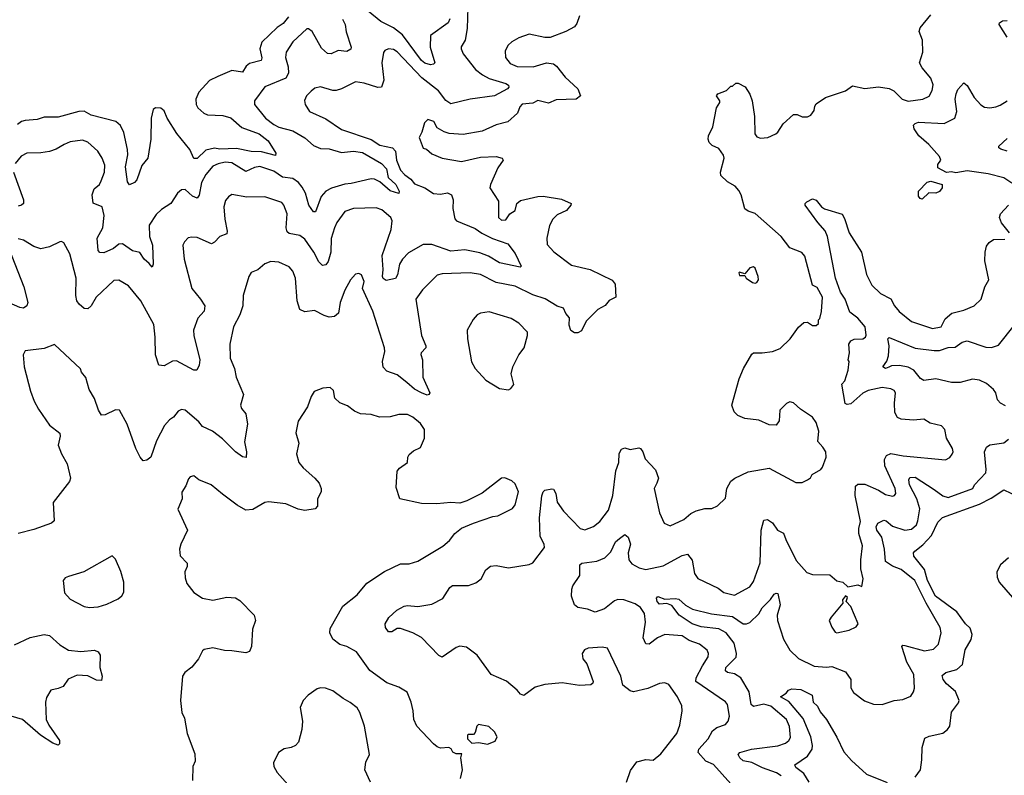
# Model space of a CAD drawing. Extents: x 1839239 to 1929705, y 762242 to 910352.
# Tile 405 of 429: x 1883704 to 1889368, y 899904 to 904252. Entities that reach past the tile are written whole.
import ezdxf

# ---------------------------------------------------------------- set-up
doc = ezdxf.new("R2010")
doc.units = 0

msp = doc.modelspace()

# ---------------------------------------------------------------- linework, layer by layer
at = {"layer": '0CON10XD'}
for points in [[(1886177.8, 904257.8), (1886169.6, 904235), (1886067.7, 904162.3), (1886065.8, 904095), (1886091.2, 904005), (1886084, 903996), (1886066.9, 903993.1), (1886035, 904002.5), (1886015, 904018.2), (1885905.8, 904165.8), (1885855, 904206.1), (1885781.2, 904241.2), (1885615, 904380)], [(1886282.6, 904325), (1886278.8, 904201.2), (1886265.7, 904134.3), (1886243.6, 904096.4), (1886243.1, 904085), (1886255, 904056), (1886325.7, 903965), (1886365.6, 903935), (1886405, 903913.5), (1886500.6, 903885), (1886515.6, 903875), (1886518.5, 903865), (1886510.6, 903855), (1886435, 903814.7), (1886295, 903795.3), (1886185, 903767.9), (1886155, 903787.1), (1886112.2, 903842.2), (1886017.1, 903917.1), (1885875, 904067.1), (1885855, 904080), (1885825, 904084.2), (1885804.2, 904075.8), (1885796, 904064), (1885787.8, 904005), (1885798.1, 903905), (1885785, 903864), (1885765, 903861.9), (1885685, 903886.8), (1885635, 903895.4), (1885556, 903854), (1885525, 903844.6), (1885505, 903844.5), (1885435, 903866.5), (1885400.9, 903859.1), (1885379.8, 903840.2), (1885352.9, 903815), (1885341.7, 903788.3), (1885345.6, 903765), (1885370.8, 903725), (1885465, 903682.2), (1885555, 903620.9), (1885725, 903562.1), (1885775, 903531.2), (1885848.1, 903515), (1885865.3, 903495), (1885872.2, 903445), (1885895, 903386.4), (1885919.3, 903359.3), (1885953.5, 903335), (1885975, 903308.2), (1886034.7, 903284.7), (1886085, 903253.1), (1886125, 903248.1), (1886165, 903255.6), (1886188, 903245), (1886196.6, 903216.6), (1886195.3, 903165), (1886207.3, 903107.3), (1886216.9, 903095), (1886325, 903051.1), (1886363.3, 903023.3), (1886423.9, 902993.9), (1886512.7, 902962.7), (1886555, 902906.2), (1886588, 902835), (1886582.5, 902827.5), (1886465, 902854), (1886401.6, 902891.6), (1886350.8, 902910.8), (1886265, 902927.2), (1886185, 902921.2), (1886075, 902959.1), (1886025, 902958.7), (1885940, 902910), (1885905.5, 902875), (1885889.2, 902845), (1885876.9, 902785), (1885866.3, 902763.7), (1885811.8, 902751.8), (1885795, 902762.9), (1885791.4, 902775), (1885795.2, 902815), (1885790, 902895), (1885840, 903045), (1885846.7, 903095), (1885839.4, 903115), (1885788.1, 903158.1), (1885755, 903170), (1885624.7, 903165.3), (1885575, 903148.1), (1885527.8, 903085), (1885515, 903053.8), (1885496.6, 902993.4), (1885493.2, 902915), (1885478.2, 902861.8), (1885465, 902841.5), (1885445, 902837.8), (1885425, 902858.1), (1885396.2, 902915), (1885345, 902989.6), (1885315, 903011.5), (1885255, 903021.2), (1885242.1, 903032.1), (1885236.9, 903055), (1885242.2, 903135), (1885223.3, 903185), (1885211.1, 903201.1), (1885115, 903233.1), (1885011.3, 903231.3), (1884924.3, 903245.7), (1884905, 903233.8), (1884887.9, 903212.1), (1884877.9, 903175), (1884883.3, 903105), (1884898.2, 903035), (1884895, 903020), (1884855, 903004.2), (1884825, 902972.5), (1884806.8, 902963.2), (1884725, 902998.2), (1884695, 903001.5), (1884673.8, 902996.2), (1884651.4, 902975), (1884642.7, 902955), (1884650.6, 902875)], [(1885560, 904255), (1885577.1, 904225), (1885582.6, 904182.6), (1885610.9, 904095), (1885608, 904082), (1885585, 904069.2), (1885535, 904075.4), (1885495, 904055.6), (1885475, 904058.5), (1885439.5, 904089.5), (1885385.7, 904185), (1885365, 904200), (1885355, 904199.2), (1885275, 904125.6), (1885237.5, 904065), (1885233.1, 904035), (1885248.1, 903981.9), (1885250, 903945), (1885235, 903915.5), (1885115, 903865.7), (1885054, 903785), (1885054.4, 903764.4), (1885118.1, 903685), (1885165, 903648.5), (1885195, 903633.9), (1885275, 903613.6), (1885345, 903571.9), (1885395, 903528.5), (1885435, 903511.8), (1885485, 903509.4), (1885555, 903487.8), (1885625, 903495.8), (1885675, 903488.9), (1885785.2, 903425), (1885814.2, 903395), (1885823.7, 903343.7), (1885868.4, 903305), (1885886.7, 903265), (1885885, 903251.4), (1885835, 903266.8), (1885775, 903318.6), (1885745, 903335.3), (1885725, 903335.8), (1885610.8, 903309.2), (1885575, 903306.6), (1885497.3, 903282.7), (1885464.8, 903265.2), (1885438.5, 903235), (1885405, 903146.2), (1885395, 903146), (1885367.5, 903185), (1885348, 903255), (1885328.8, 903288.8), (1885307.5, 903315), (1885275, 903338.9), (1885215, 903346.6), (1885165, 903380.5), (1885085, 903406.7), (1885055, 903402.1), (1885005, 903379.1), (1884925, 903429.3), (1884885, 903432.5), (1884845, 903423.4), (1884815, 903408.8), (1884775, 903361.8), (1884750, 903315), (1884736.6, 903243.4), (1884725, 903226), (1884697.4, 903237.4), (1884655, 903275.7), (1884635, 903272.5), (1884612.5, 903255), (1884572.9, 903195), (1884520.2, 903159.8), (1884489.3, 903130.7), (1884449.1, 903070.9), (1884450.6, 903005), (1884468.3, 902955), (1884472, 902845), (1884465, 902827.5), (1884449.6, 902849.6), (1884419.1, 902875), (1884395, 902913.1), (1884353.1, 902923.1), (1884295, 902961.8), (1884275, 902960.5), (1884242.9, 902935), (1884188.6, 902911.4), (1884165, 902913.3), (1884155, 902923.8), (1884149.6, 902995), (1884181.2, 903055), (1884189.4, 903125), (1884177.8, 903175), (1884126.1, 903196.1), (1884120.9, 903245), (1884131.6, 903278.4), (1884163.1, 903305), (1884173.5, 903325), (1884191.1, 903375), (1884194.6, 903414.6), (1884178.5, 903455), (1884153.1, 903495), (1884096.7, 903546.7), (1884065, 903559.4), (1883995, 903549.2), (1883958.8, 903535), (1883913.1, 903506.9), (1883875.3, 903494.7), (1883825, 903485.4), (1883745, 903484.6), (1883713.2, 903466.8), (1883677.3, 903425)], [(1885250.7, 904269.3), (1885218.6, 904231.4), (1885185, 904208.1), (1885097.5, 904122.5), (1885085.2, 904085), (1885096.2, 904033.8), (1885093, 904017), (1885025, 904000.9), (1885007.2, 903985), (1884985, 903950), (1884925, 903959.6), (1884844.5, 903925.5), (1884795, 903903.4), (1884734.8, 903835), (1884717.5, 903795), (1884720, 903765), (1884729.6, 903745), (1884763.9, 903713.9), (1884784.8, 903704.8), (1884871.7, 903701.7), (1884917.9, 903687.9), (1884982.5, 903632.5), (1885080.8, 903595), (1885133.2, 903555), (1885178, 903485), (1885175, 903470), (1885095, 903491.7), (1885035, 903493.3), (1884951.8, 903511.8), (1884855, 903506.7), (1884825, 903513.5), (1884775, 903501), (1884725, 903453.2), (1884705, 903453.1), (1884681.8, 903505), (1884608.4, 903598.4), (1884552.8, 903685), (1884535, 903728.1), (1884515, 903743.8), (1884485, 903745.5), (1884472.2, 903735), (1884460.8, 903685), (1884458.5, 903565), (1884441.2, 903455), (1884407.3, 903412.7), (1884378.7, 903331.3), (1884365, 903316.2), (1884335, 903302.5), (1884325, 903320), (1884312.2, 903405), (1884326.2, 903475), (1884324.7, 903505), (1884303.3, 903603.3), (1884283.9, 903643.9), (1884256.6, 903666.6), (1884115, 903703.8), (1884075.2, 903725.2), (1884045, 903724.7), (1883925, 903691.5), (1883845, 903691.5), (1883805, 903677.3), (1883735, 903672.9), (1883714.1, 903665.9), (1883690.6, 903649.4)], [(1886923.8, 904275), (1886909.7, 904230.3), (1886895, 904211.2), (1886846.4, 904183.6), (1886755, 904150.8), (1886725, 904150.8), (1886635, 904168.2), (1886575, 904148.1), (1886535, 904125.5), (1886513.3, 904105), (1886497.3, 904072.7), (1886497.8, 904035), (1886525, 904000), (1886565, 903983.1), (1886658, 903982), (1886735, 904003.3), (1886775, 903998.6), (1886792.5, 903985), (1886841.3, 903921.3), (1886914.4, 903855), (1886930.8, 903815), (1886905, 903794.4), (1886789.3, 903790.7), (1886745, 903772.6), (1886685, 903787.2), (1886655, 903772.7), (1886594.1, 903765.9), (1886581.4, 903751.4), (1886567.7, 903715), (1886512.5, 903665), (1886445, 903647.8), (1886365, 903611.1), (1886255, 903592.2), (1886175, 903596.9), (1886146.4, 903606.4), (1886105, 903629.2), (1886086.8, 903666.8), (1886052.7, 903677.3), (1886031.8, 903658.2), (1886018, 903605), (1886001.4, 903575), (1886025, 903512.5), (1886045, 903506.7), (1886075, 903481.2), (1886135, 903456.5), (1886245, 903437.3), (1886355, 903461.2), (1886445, 903465.6), (1886480, 903455), (1886485.7, 903445), (1886455, 903400), (1886412.5, 903305), (1886409.4, 903285), (1886457.6, 903207.6), (1886457.4, 903115), (1886475, 903098.6), (1886499.7, 903100.3), (1886524.2, 903135.8), (1886553.4, 903155), (1886563.6, 903195), (1886585, 903211.2), (1886685, 903235.4), (1886715, 903236.9), (1886820, 903220), (1886875.6, 903195.6), (1886874.2, 903185), (1886848.6, 903155), (1886795, 903130), (1886771.5, 903105), (1886752.6, 903067.4), (1886735.7, 902995), (1886738.8, 902958.8), (1886777.1, 902917.1), (1886879.1, 902839.1), (1886984.7, 902814.7), (1887113, 902753), (1887130, 902730), (1887132.5, 902655), (1887095, 902636.7), (1887072.3, 902607.7), (1887030, 902585), (1886962.7, 902517.3), (1886935, 902461.2), (1886915, 902450), (1886895, 902450), (1886874.5, 902464.5), (1886864.2, 902495), (1886867, 902537), (1886845, 902562.5), (1886832.5, 902592.5), (1886795, 902603.3), (1886726, 902646), (1886655, 902669.5), (1886555, 902719.7), (1886445, 902740), (1886355, 902786.8), (1886295, 902796.2), (1886135, 902789.5), (1886105, 902782.9), (1886021.7, 902698.3), (1885982.2, 902645), (1886014.6, 902435), (1886039.5, 902375), (1886040, 902365), (1886013.8, 902336.2), (1886011.5, 902325), (1886020.4, 902295), (1886023.8, 902195), (1886063.8, 902105), (1886057.5, 902095), (1886047.5, 902092.5), (1886015, 902104.4), (1885975, 902125.5), (1885930.6, 902165), (1885875, 902208.9), (1885815, 902230.8), (1885795, 902253.8), (1885790.3, 902285), (1885803.6, 902343.6), (1885801.8, 902365), (1885736.2, 902575), (1885676.7, 902705), (1885685.6, 902745), (1885670, 902785), (1885655, 902792), (1885635, 902788), (1885606.2, 902755), (1885575, 902696.7), (1885547.1, 902625), (1885537, 902563), (1885515, 902544.3), (1885485, 902541.4), (1885455, 902550), (1885399.1, 902579.1), (1885345, 902570.6), (1885315, 902584.2), (1885299.6, 902635), (1885290, 902765), (1885275.7, 902805), (1885255, 902830), (1885195, 902857.5), (1885148.6, 902861.4), (1885115, 902848), (1885073, 902813)], [(1887195, 899864.2), (1887218.6, 899931.4), (1887255, 899981.4), (1887305, 899994.4), (1887348.5, 899991.5), (1887392.6, 900027.4), (1887485, 900144.3), (1887502.4, 900192.4), (1887514.6, 900275), (1887512.9, 900305), (1887488.5, 900355), (1887437.8, 900427.8), (1887415.7, 900435.7), (1887385, 900431.9), (1887316.9, 900403.1), (1887235, 900385.4), (1887215, 900390.8), (1887173.5, 900423.5), (1887162.9, 900475), (1887085, 900636.7), (1887055, 900641.2), (1886975, 900636.7), (1886953.6, 900626.4), (1886940, 900605), (1886944.1, 900574.1), (1886966.7, 900545), (1887002, 900445), (1887001.2, 900435), (1886990, 900425), (1886925, 900422), (1886825, 900435.5), (1886725, 900426.2), (1886669.1, 900410.9), (1886604.1, 900364.1), (1886585, 900372), (1886566, 900395), (1886505, 900445.8), (1886416.2, 900485), (1886335.7, 900595.7), (1886275, 900640.8), (1886235, 900647.5), (1886215, 900640), (1886135, 900583.3), (1886115, 900593.8), (1886015, 900696.7), (1885965, 900724.4), (1885895, 900750), (1885875, 900748.2), (1885845, 900730), (1885825, 900730.8), (1885807.5, 900755), (1885805.8, 900775), (1885827.8, 900812.2), (1885874.2, 900855), (1885915, 900877.8), (1885935, 900882.2), (1885995, 900875.4), (1886075, 900890), (1886138, 900922), (1886178.9, 900985), (1886193.2, 900996.8), (1886285, 900997.5), (1886327.3, 901012.7), (1886358.6, 901035), (1886385, 901085.8), (1886412.1, 901107.9), (1886445, 901112.1), (1886515, 901097.3), (1886635, 901117.9), (1886655, 901126.9), (1886722.5, 901215), (1886721.5, 901235), (1886698, 901278), (1886693.9, 901386.1), (1886707.1, 901512.9), (1886715, 901536.2), (1886725, 901546), (1886765, 901553.3), (1886775, 901550), (1886788.1, 901525), (1886795.5, 901475.5), (1886831.9, 901425), (1886927.5, 901325), (1886955, 901316.7), (1887005, 901336.9), (1887041.4, 901365), (1887090.9, 901429.1), (1887116.2, 901515), (1887134.2, 901655.8), (1887149.6, 901705), (1887153.4, 901756.6), (1887165, 901781.2), (1887185, 901788), (1887215, 901780), (1887265, 901788.6), (1887275, 901784.2), (1887289.4, 901765), (1887302, 901725), (1887361.7, 901661.7), (1887378.1, 901615), (1887368.6, 901585), (1887354.4, 901555), (1887384.4, 901414.4), (1887412, 901355), (1887445, 901340), (1887525, 901375.7), (1887565, 901410), (1887595, 901426.9), (1887645, 901440), (1887685, 901438.8), (1887717.5, 901455), (1887765, 901500), (1887771.9, 901555), (1887794, 901596), (1887818.8, 901615), (1887895, 901650.6), (1888015, 901671.2), (1888169.5, 901589.5), (1888205, 901588.8), (1888236.1, 901603.9), (1888253, 901617), (1888262.5, 901635), (1888312.5, 901665), (1888322.3, 901677.7), (1888343.8, 901735), (1888341.2, 901765), (1888325, 901793.3), (1888296, 901825), (1888300.6, 901885), (1888285, 901933.8), (1888264.3, 901965), (1888195, 902010.8), (1888155, 902048), (1888135, 902052.5), (1888115, 902044), (1888076, 902005), (1888073.3, 901945), (1888055, 901920), (1888015, 901921.2), (1887955, 901948), (1887875, 901958), (1887835, 901974), (1887814, 901995), (1887800.8, 902035), (1887843.3, 902185), (1887868.1, 902245), (1887915, 902328), (1887925, 902335.7), (1887975, 902334.5), (1888035, 902343.6), (1888079.3, 902360.7), (1888135.6, 902415), (1888185, 902482.5), (1888215, 902510), (1888235, 902512.5), (1888265, 902492.5), (1888285, 902492.5), (1888300, 902505), (1888300, 902525), (1888307, 902533), (1888316.1, 902573.9), (1888322, 902655), (1888292, 902712), (1888264, 902725), (1888221.2, 902891.2), (1888202.6, 902912.6), (1888135, 902940), (1888084.2, 903005), (1887935, 903137.5), (1887895, 903150), (1887875, 903163.8), (1887854, 903245), (1887840.3, 903270.3), (1887820, 903295), (1887775, 903320), (1887738, 903355), (1887735.8, 903375), (1887755.6, 903455), (1887752.1, 903472.1), (1887725, 903512), (1887688.1, 903528.1), (1887670, 903545), (1887664.3, 903565), (1887665.8, 903585), (1887692, 903635), (1887713.3, 903745), (1887732.5, 903775), (1887732.5, 903785), (1887712.5, 903815), (1887720, 903825), (1887770, 903845), (1887795, 903870), (1887805, 903870), (1887823, 903887), (1887837, 903887), (1887876.4, 903866.4), (1887903.6, 903823.6), (1887918, 903785), (1887931.4, 903695), (1887932.9, 903595), (1887945, 903578), (1887965, 903570), (1888007.5, 903575), (1888053.3, 903595), (1888066, 903605), (1888095, 903653.3), (1888155, 903706.7), (1888177, 903707), (1888205, 903692.5), (1888236.4, 903693.6), (1888255, 903702.5), (1888275, 903730), (1888277.5, 903755), (1888285, 903767.5), (1888340, 903805), (1888455, 903843.3), (1888495, 903871.2), (1888565, 903856.2), (1888645, 903866.7), (1888706.4, 903856.4), (1888732.3, 903842.3), (1888781.2, 903795), (1888815, 903783.6), (1888900, 903795), (1888935, 903812.2), (1888952.9, 903845), (1888957.9, 903877.9), (1888945.5, 903915), (1888894.7, 903974.7), (1888880, 904005), (1888898.9, 904065), (1888897.1, 904135), (1888879.2, 904185), (1888884, 904205), (1888945, 904280)], [(1889385, 904152), (1889338, 904225), (1889341.2, 904235), (1889357.5, 904245), (1889385, 904248)], [(1889412, 903312), (1889365, 903343.3), (1889275, 903365.4), (1889155, 903382.2), (1889089.5, 903370.5), (1889065, 903376.7), (1889035, 903372.5), (1888985, 903400), (1888985, 903420), (1889003.3, 903445), (1888995.6, 903465), (1888933.5, 903535), (1888876.5, 903585), (1888850, 903625), (1888845.8, 903645), (1888854.6, 903655.4), (1888875, 903661.8), (1889022.5, 903655), (1889083.6, 903686.4), (1889095.4, 903724.6), (1889086.2, 903795), (1889090.5, 903825), (1889100.2, 903849.8), (1889135, 903890), (1889155, 903874), (1889194.6, 903805), (1889232.8, 903762.8), (1889255, 903750), (1889285, 903744.5), (1889318.9, 903751.1), (1889345, 903760), (1889385, 903786.2)], [(1889385, 903496.7), (1889347.9, 903507.9), (1889336.7, 903515), (1889336.2, 903525), (1889385, 903568.9)], [(1883667.3, 903375), (1883725.7, 903215), (1883725.5, 903194.5), (1883715, 903184.4), (1883695, 903178.5)], [(1888895, 903220), (1888883.6, 903223.6), (1888875, 903237.5), (1888874.4, 903265), (1888925, 903316.7), (1888945, 903322.5), (1889010, 903305), (1889010, 903285), (1888995, 903263.8), (1888973.6, 903253.6), (1888933, 903257), (1888895, 903220)], [(1887795, 899855.8), (1887695.7, 899965.7), (1887650.4, 899985), (1887607.3, 900035), (1887610.5, 900055), (1887665.2, 900114.8), (1887688.9, 900161.1), (1887715, 900180), (1887765, 900196), (1887780, 900215), (1887788.1, 900245), (1887775, 900312.5), (1887765, 900327.5), (1887594.3, 900444.3), (1887595.3, 900465), (1887631.8, 900535), (1887664.5, 900585.5), (1887666.7, 900605), (1887658.1, 900625), (1887615, 900659.3), (1887555, 900679.7), (1887515, 900706.2), (1887415, 900714.5), (1887373.1, 900695), (1887325, 900659.2), (1887305, 900660), (1887290, 900695), (1887304.1, 900785), (1887297.5, 900835), (1887275, 900870.5), (1887245, 900891.3), (1887178.8, 900915), (1887145, 900916.8), (1887125, 900908.2), (1887067.8, 900862.2), (1887015, 900842.5), (1886969.4, 900859.4), (1886915, 900870), (1886894.8, 900884.8), (1886878.3, 900935), (1886881, 900975), (1886886.2, 900995), (1886925.7, 901055), (1886925.8, 901115), (1886937.5, 901125), (1887023.1, 901136.9), (1887070, 901155), (1887105, 901190), (1887132.3, 901247.7), (1887155, 901267.9), (1887185, 901289.2), (1887204.5, 901274.5), (1887218.1, 901235), (1887203.9, 901185), (1887207.3, 901145), (1887225, 901122.1), (1887268.3, 901098.3), (1887305, 901088.9), (1887405, 901109.6), (1887515, 901169.5), (1887545, 901176), (1887572.7, 901142.7), (1887585.4, 901065.4), (1887605, 901036.9), (1887722, 900982), (1887755, 900956.5), (1887815, 900941.5), (1887905, 900988.6), (1887925, 901018.8), (1887963.9, 901126.1), (1887968.8, 901315), (1887985, 901372.5), (1888005, 901376), (1888035, 901358), (1888063.3, 901315), (1888097.6, 901297.6), (1888111.1, 901261.1), (1888170.7, 901140.7), (1888231.9, 901071.9), (1888265, 901059.5), (1888365, 901057.1), (1888405, 901023.8), (1888440, 901015), (1888468.3, 900988.3), (1888525, 901000), (1888548.3, 900991.7), (1888555.7, 901034.3), (1888542.7, 901092.7), (1888541.9, 901145), (1888552.5, 901225), (1888531.3, 901295), (1888530.7, 901325), (1888540, 901365), (1888509.6, 901515), (1888512.5, 901567.5), (1888525, 901579.4), (1888565, 901580), (1888645, 901545.4), (1888685, 901521.1), (1888725, 901511.4), (1888735.5, 901514.5), (1888744.3, 901525.7), (1888740.9, 901555), (1888680, 901685), (1888679, 901721), (1888691.1, 901745), (1888715, 901756.8), (1888786.6, 901743.4), (1889030.7, 901719.3), (1889055, 901733.3), (1889068.3, 901751.7), (1889072.9, 901765), (1889069.4, 901785), (1889036, 901845), (1889026, 901895), (1889006.2, 901915), (1888941.3, 901931.3), (1888905, 901953.3), (1888845, 901948.1), (1888775, 901953.3), (1888753.1, 901963.1), (1888738.8, 901991.2), (1888736.5, 902045), (1888742.9, 902105), (1888735, 902118), (1888715, 902128.6), (1888665, 902135.3), (1888585, 902117.9), (1888555, 902102.4), (1888485, 902042.7), (1888465, 902037.8), (1888453.1, 902043.1), (1888432.5, 902155), (1888450, 902175), (1888470, 902235), (1888476.2, 902285), (1888470, 902295), (1888477.5, 902335), (1888474.4, 902385), (1888485, 902405.4), (1888505, 902414.4), (1888553.3, 902415), (1888568.6, 902425), (1888572.6, 902437.4), (1888568.2, 902485), (1888525, 902534.2), (1888479.5, 902569.5), (1888453.3, 902645), (1888426.1, 902685), (1888396.8, 902765), (1888350, 903005), (1888337, 903037), (1888294.4, 903085), (1888223.3, 903185), (1888222.5, 903195), (1888232.5, 903205), (1888265, 903221.2), (1888285, 903213.8), (1888316.1, 903176.1), (1888334.6, 903164.6), (1888435, 903134), (1888449.1, 903109.1), (1888476.5, 903025), (1888546.2, 902915), (1888575, 902786.2), (1888605.4, 902725), (1888655, 902676.1), (1888715.9, 902645.9), (1888737.2, 902605), (1888763.4, 902573.4), (1888835, 902515.7), (1888955, 902474.5), (1889004.2, 902485.8), (1889028.6, 902531.4), (1889065.4, 902564.6), (1889135, 902580), (1889194.5, 902605.5), (1889235.7, 902645), (1889256.9, 902715), (1889279.4, 902755), (1889256.7, 902865), (1889257.1, 902915), (1889265, 902948.9), (1889280.2, 902969.8), (1889305, 902987.3), (1889370.3, 902989.7)], [(1889397.5, 903025), (1889352.6, 903082.6), (1889341.1, 903115), (1889345.7, 903135), (1889393.1, 903185)], [(1884650.6, 902875), (1884694.5, 902705), (1884744.3, 902645), (1884768.1, 902605), (1884764.4, 902575), (1884728.5, 902535), (1884704.5, 902465), (1884706.4, 902435), (1884741.1, 902295), (1884736.9, 902265), (1884722.5, 902235), (1884705, 902235.7), (1884605, 902290), (1884582.8, 902287.2), (1884535, 902260.6), (1884504, 902265), (1884484.7, 902324.7), (1884484.1, 902425), (1884475, 902498), (1884400, 902635), (1884330.2, 902720.2), (1884275, 902753.3), (1884245, 902751.4), (1884144.3, 902655), (1884115, 902606.2), (1884095, 902588), (1884075, 902590.8), (1884045.7, 902615), (1884032.9, 902635), (1884026, 902666), (1884029.6, 902765), (1883991.9, 902905), (1883958.3, 902968.3), (1883945, 902976), (1883935, 902974.2), (1883875, 902944.4), (1883825, 902934.5), (1883785, 902946.7), (1883725, 902984.5), (1883695, 902990.8)], [(1883641.2, 902935), (1883726.9, 902715), (1883751.1, 902625), (1883745.8, 902605), (1883725, 902592.9), (1883705, 902596.9), (1883642.5, 902622.5)], [(1887935, 902735.6), (1887945, 902740.6), (1887953.1, 902755), (1887952, 902775), (1887935, 902823.3), (1887925, 902831.2), (1887905, 902824), (1887875, 902790), (1887845, 902800), (1887840, 902795), (1887845, 902780), (1887875, 902780), (1887882.5, 902765), (1887919.4, 902739.4), (1887935, 902735.6)], [(1885073, 902813), (1885035, 902796.7), (1885021.2, 902775), (1884988.6, 902665), (1884988.1, 902605), (1884971.1, 902555), (1884934, 902485), (1884913.5, 902385), (1884915.5, 902305), (1884940.4, 902245), (1884948.9, 902195), (1884991.4, 902095), (1884974.3, 902035), (1884980.8, 902015), (1885004.4, 901984.4), (1885014.3, 901925.7), (1884997.3, 901822.7), (1885008.1, 901765), (1885006, 901734), (1884985, 901737.1), (1884945.3, 901765.3), (1884870.2, 901840.2), (1884812.9, 901885), (1884755, 901910.8), (1884735, 901938.5), (1884655, 902005.6), (1884635, 902008.6), (1884615, 902000), (1884588.8, 901965), (1884565, 901950), (1884536.7, 901916.7), (1884491.4, 901828.6), (1884458, 901735), (1884435, 901718), (1884414.2, 901714.2), (1884396, 901735), (1884371.1, 901785), (1884322, 901925), (1884277.5, 902005), (1884255, 902006.7), (1884195, 901978), (1884175, 901976.7), (1884158, 902005), (1884135, 902073.3), (1884104.2, 902125), (1884083.9, 902193.9), (1884060, 902225), (1884053.6, 902243.6), (1883905, 902383.8), (1883845, 902360), (1883735, 902346.2), (1883724.1, 902324.1), (1883729.2, 902255), (1883765.7, 902115), (1883787.2, 902057.2), (1883811.2, 902011.2), (1883875, 901920), (1883933.9, 901873.9), (1883936, 901855), (1883926, 901805), (1883944.4, 901755), (1883976.1, 901696.1), (1883996.5, 901615), (1883990, 901595), (1883895.8, 901475), (1883901.7, 901368.3), (1883887.5, 901355), (1883785, 901318.6), (1883695, 901295.7)], [(1886515, 902122.5), (1886529.3, 902130.7), (1886546.4, 902153.6), (1886531.2, 902215), (1886540, 902255), (1886575.8, 902324.2), (1886605.8, 902364.2), (1886625.8, 902435), (1886625.8, 902455), (1886575, 902505.8), (1886532.1, 902532.1), (1886405, 902570.6), (1886355, 902564.2), (1886335, 902554), (1886312.1, 902527.9), (1886278, 902465), (1886280, 902415), (1886303, 902283), (1886324, 902245), (1886385, 902178.8), (1886465, 902130), (1886515, 902122.5)], [(1889375, 902030.3), (1889345.5, 902045), (1889329.4, 902065), (1889318.9, 902105), (1889305.9, 902125), (1889265, 902158.4), (1889225, 902178.7), (1889185, 902183.3), (1889115, 902165.6), (1889065, 902164.4), (1888975, 902185.8), (1888905, 902176.7), (1888885, 902187.5), (1888847.5, 902235), (1888815, 902253.3), (1888765, 902262.3), (1888719.4, 902260.6), (1888703.6, 902253.6), (1888685, 902244.5), (1888670, 902255), (1888691.9, 902288.1), (1888701.5, 902318.5), (1888705.6, 902375), (1888698.8, 902415), (1888705, 902423.3), (1888855, 902362.9), (1888965, 902348.8), (1888995, 902349.7), (1889045, 902365.9), (1889085, 902368.8), (1889125, 902396.4), (1889155, 902404.6), (1889262.4, 902367.6), (1889295, 902365.6), (1889335, 902378.6), (1889425, 902492.5)], [(1886238.8, 899885), (1886251.4, 899935), (1886242.5, 900005), (1886248.3, 900028.3), (1886215, 900027.5), (1886195, 900037.5), (1886185.8, 900055.8), (1886172.5, 900065), (1886125, 900061.2), (1886105, 900068), (1886083.8, 900085), (1885987.9, 900187.9), (1885971.9, 900225), (1885967.9, 900275), (1885956.7, 900325), (1885932.1, 900382.1), (1885885, 900411.4), (1885816.3, 900436.3), (1885717.6, 900507.6), (1885641.9, 900615), (1885585.3, 900645.3), (1885545, 900656.7), (1885505, 900688), (1885487.1, 900725), (1885490.7, 900749.3), (1885562.7, 900877.3), (1885645, 900942), (1885700.9, 901009.1), (1885803, 901077), (1885895, 901121.2), (1885945, 901121.2), (1885995, 901136), (1886138, 901222), (1886176, 901255), (1886206.2, 901295), (1886245, 901326.2), (1886314.2, 901355.8), (1886425, 901393.8), (1886455, 901396.7), (1886539.5, 901440.5), (1886555, 901460), (1886574.2, 901535), (1886555, 901581.2), (1886535, 901598), (1886495, 901616.2), (1886475, 901613.3), (1886365, 901527.5), (1886276.2, 901483.8), (1886235, 901470), (1886185, 901473.8), (1886104.3, 901465.7), (1886015, 901468.5), (1885890, 901495), (1885870.3, 901560.3), (1885876.2, 901655), (1885888.3, 901671.7), (1885934.5, 901705), (1885935.8, 901735), (1885945, 901750), (1885969.1, 901770.9), (1886008.7, 901791.3), (1886032.5, 901845), (1886032.5, 901895), (1886009.5, 901929.5), (1885965.7, 901965), (1885935, 901980), (1885885, 901981.4), (1885835, 901966.9), (1885774.2, 901965.8), (1885725, 901980.6), (1885664.2, 901984.2), (1885629.3, 901999.3), (1885590, 902030), (1885545, 902048), (1885516, 902075), (1885508.8, 902118.8), (1885490, 902135), (1885447, 902133), (1885397, 902113), (1885380, 902085), (1885360, 902025), (1885305, 901942.5), (1885292.5, 901875), (1885308.8, 901815), (1885296.2, 901755), (1885310, 901705), (1885333.7, 901673.7), (1885400.8, 901615), (1885425.7, 901585), (1885438.6, 901555), (1885438, 901535), (1885416.7, 901495), (1885417.3, 901452.7), (1885402.7, 901437.3), (1885345, 901428), (1885305, 901436), (1885235, 901467.1), (1885135, 901478.1), (1885113.8, 901475), (1885045, 901434.4), (1885005, 901430), (1884955, 901458.6), (1884871.2, 901521.2), (1884805, 901576), (1884735, 901603.8), (1884705, 901626.7), (1884685, 901621.2), (1884675, 901610), (1884659.5, 901570.5), (1884635.9, 901534.1), (1884638.6, 901495), (1884614.2, 901435), (1884670, 901315), (1884631.2, 901235), (1884623.8, 901205), (1884626.7, 901166.7), (1884667.5, 901125), (1884667.5, 901105), (1884653.8, 901075), (1884655, 901040), (1884665, 901007.5), (1884705, 900956.2), (1884755, 900924.2), (1884815, 900912.5), (1884895, 900929.2), (1884945.8, 900925.8), (1884969.7, 900909.7), (1885053.3, 900825), (1885061.2, 900795), (1885043.3, 900745), (1885038, 900645), (1885025, 900616.7), (1885005, 900608.8), (1884925, 900621.2), (1884881.7, 900621.7), (1884815, 900638.8), (1884765, 900627.5), (1884755, 900620), (1884733.3, 900575), (1884694.1, 900525.9), (1884654.1, 900495.9), (1884640, 900475), (1884628.1, 900335), (1884636.5, 900265), (1884652.8, 900232.8), (1884667.5, 900145), (1884711.7, 900028.3), (1884713.6, 899986.4), (1884700, 899955), (1884697.1, 899875)], [(1888085, 899901.2), (1888058, 899918), (1887977.4, 899947.4), (1887915, 899977.9), (1887865, 899987.3), (1887845.7, 900005), (1887836.2, 900025), (1887847.5, 900035), (1887913.8, 900055), (1888065, 900073.7), (1888110.1, 900089.9), (1888129.4, 900105), (1888137.3, 900122.7), (1888132.1, 900185), (1888114.6, 900225), (1888025, 900302.4), (1887985, 900312.8), (1887925, 900300), (1887912, 900312), (1887900.2, 900385), (1887853.2, 900465), (1887815, 900487.3), (1887775, 900496.7), (1887763.5, 900505), (1887766.7, 900525), (1887825, 900584.4), (1887828.3, 900605), (1887814, 900664), (1887767.8, 900725), (1887725, 900747.4), (1887625, 900758.6), (1887571.8, 900775), (1887497.3, 900825), (1887455, 900881.4), (1887426.1, 900893.9), (1887385, 900890), (1887371.1, 900905), (1887367, 900923), (1887375, 900932.5), (1887415, 900918), (1887475, 900921.9), (1887495, 900917.8), (1887535, 900882.9), (1887575, 900860.6), (1887683.8, 900833.8), (1887805, 900817.2), (1887865, 900776.7), (1887885, 900776.2), (1887905, 900784.5), (1887956.6, 900833.4), (1887975, 900868.9), (1888023.7, 900916.3), (1888045, 900946.7), (1888055, 900953.3), (1888065, 900950), (1888079.2, 900885), (1888060.5, 900825), (1888062.7, 900795), (1888097.4, 900687.4), (1888135, 900624.3), (1888185, 900576.7), (1888275, 900532.7), (1888345, 900526.7), (1888375, 900530.8), (1888455, 900499.5), (1888485.4, 900455.4), (1888485, 900407.5), (1888500.9, 900380.9), (1888563, 900333), (1888615, 900314.2), (1888665, 900311.9), (1888735, 900334.4), (1888785, 900340.6), (1888830, 900360), (1888846, 900385), (1888850.8, 900405), (1888846.7, 900485), (1888807.3, 900555), (1888778.6, 900645), (1888785, 900652.5), (1888795, 900652.2), (1888909.4, 900620.6), (1888960.5, 900629.5), (1888990.2, 900659.8), (1889004.5, 900725), (1889000, 900755), (1888919.1, 900895), (1888854.1, 901025), (1888775, 901089.3), (1888725, 901106.9), (1888685, 901134.4), (1888679.3, 901205), (1888663.4, 901275), (1888634.7, 901315), (1888630.8, 901335), (1888640.4, 901355), (1888675, 901371.9), (1888688.3, 901368.3), (1888725, 901338.2), (1888795, 901314.6), (1888835, 901321.2), (1888862.1, 901345), (1888871.5, 901368.5), (1888882.3, 901437.7), (1888864.8, 901495), (1888822.9, 901575), (1888819.2, 901605), (1888825, 901618.1), (1888855, 901619.7), (1888965, 901549.5), (1889015, 901511.6), (1889045, 901502.4), (1889187.1, 901555), (1889197.5, 901575), (1889260.9, 901645), (1889264.6, 901665), (1889254.4, 901765), (1889265, 901792.5), (1889285, 901806), (1889365, 901818), (1889391.7, 901838.3)], [(1888855, 899894), (1888885.5, 899935), (1888894.3, 899994.3), (1888894.6, 900065), (1888911.7, 900118.3), (1888935, 900130.5), (1889013.8, 900146.2), (1889042.1, 900167.9), (1889055, 900186.7), (1889065, 900266.7), (1889105, 900321.2), (1889108.1, 900335), (1889086.6, 900386.6), (1889035, 900431.4), (1889016.7, 900455), (1889011.2, 900478.8), (1889030.8, 900495), (1889095, 900513.9), (1889127.1, 900542.9), (1889142.8, 900627.2), (1889177.1, 900685), (1889183.8, 900713.8), (1889171.3, 900751.3), (1889145, 900775.4), (1889095.9, 900845), (1888971.3, 900935), (1888927, 901025), (1888908.7, 901088.7), (1888848.5, 901165), (1888845.6, 901185), (1888853.3, 901195), (1888898.5, 901231.5), (1888949.7, 901285), (1888985, 901360.8), (1889012.9, 901387.1), (1889225, 901465.4), (1889291.6, 901498.4), (1889365, 901547.1), (1889445, 901509.2)], [(1884105, 900870.6), (1884155, 900874.5), (1884205, 900888.9), (1884270.2, 900919.8), (1884292.4, 900937.6), (1884302.6, 900957.4), (1884302.7, 901015), (1884286.3, 901076.3), (1884255, 901148.8), (1884235, 901167.1), (1884073.3, 901075), (1883985, 901048.8), (1883965, 901040), (1883953.8, 901025), (1883962, 900955), (1883995, 900918), (1884075, 900875.6), (1884105, 900870.6)], [(1889391.9, 901155), (1889346.9, 901115), (1889325.5, 901075), (1889326.4, 901045), (1889337.7, 901015), (1889454, 900884)], [(1888405, 900724), (1888475, 900739.2), (1888515, 900758.8), (1888528, 900775), (1888486.1, 900876.1), (1888457.5, 900905), (1888466.7, 900926.7), (1888455, 900937.5), (1888437.5, 900915), (1888440, 900895), (1888371.2, 900815), (1888361.2, 900795), (1888375.9, 900755.9), (1888395, 900727.5), (1888405, 900724)], [(1883674.1, 900655.9), (1883765, 900696.8), (1883845, 900714.6), (1883875, 900708.9), (1883935.6, 900655), (1883985, 900624), (1884055, 900617.3), (1884135, 900624.2), (1884156.2, 900615), (1884167.1, 900595), (1884164.4, 900525), (1884179.2, 900475), (1884175, 900450), (1884145, 900452.2), (1884095, 900477.3), (1884035, 900480.4), (1883983.1, 900456.9), (1883954.2, 900415.8), (1883925, 900404), (1883883.8, 900395), (1883857.3, 900352.7), (1883851.4, 900325), (1883856.7, 900225), (1883871.9, 900191.9), (1883933.3, 900105), (1883932.5, 900085), (1883925, 900077.5), (1883895, 900088.8), (1883824.4, 900135), (1883719.4, 900225), (1883655, 900245.4)], [(1885721.2, 899865), (1885688.8, 899935), (1885695, 899980), (1885716.7, 900025), (1885686.8, 900186.8), (1885660.8, 900265), (1885645, 900292), (1885605, 900324.2), (1885565.5, 900345.5), (1885505, 900390.8), (1885463.8, 900406.2), (1885435, 900408), (1885415, 900402), (1885364.2, 900365.8), (1885333.8, 900335), (1885318, 900295), (1885331.2, 900215), (1885327, 900167), (1885307.5, 900095), (1885290, 900075), (1885266.4, 900063.6), (1885225, 900056.7), (1885193.6, 900036.4), (1885163.6, 899976.4), (1885166.7, 899955), (1885185, 899920), (1885261.2, 899835)], [(1888245.3, 899865), (1888215.6, 899915.6), (1888169.4, 899949.4), (1888162.5, 899965), (1888235.7, 900014.3), (1888262.1, 900055), (1888265.4, 900075), (1888255.8, 900125.8), (1888210.4, 900230.4), (1888129.4, 900329.4), (1888080, 900355), (1888113, 900377), (1888127.5, 900395), (1888145, 900402), (1888198.3, 900398.3), (1888262, 900365), (1888268.8, 900325), (1888293, 900303), (1888309.3, 900269.3), (1888345, 900225.6), (1888405, 900124.3), (1888445, 900039.2), (1888489.1, 899989.1), (1888575, 899910), (1888695, 899862)], [(1886395, 900083.8), (1886439.3, 900100.7), (1886450, 900125), (1886436, 900155), (1886402.5, 900185), (1886344, 900196), (1886333.8, 900186.2), (1886325, 900150), (1886315, 900140), (1886285, 900140), (1886280, 900135), (1886280, 900115), (1886305, 900090), (1886345, 900092.5), (1886395, 900083.8)]]:
    msp.add_lwpolyline(points, dxfattribs=at)

doc.saveas('drawing.dxf')
